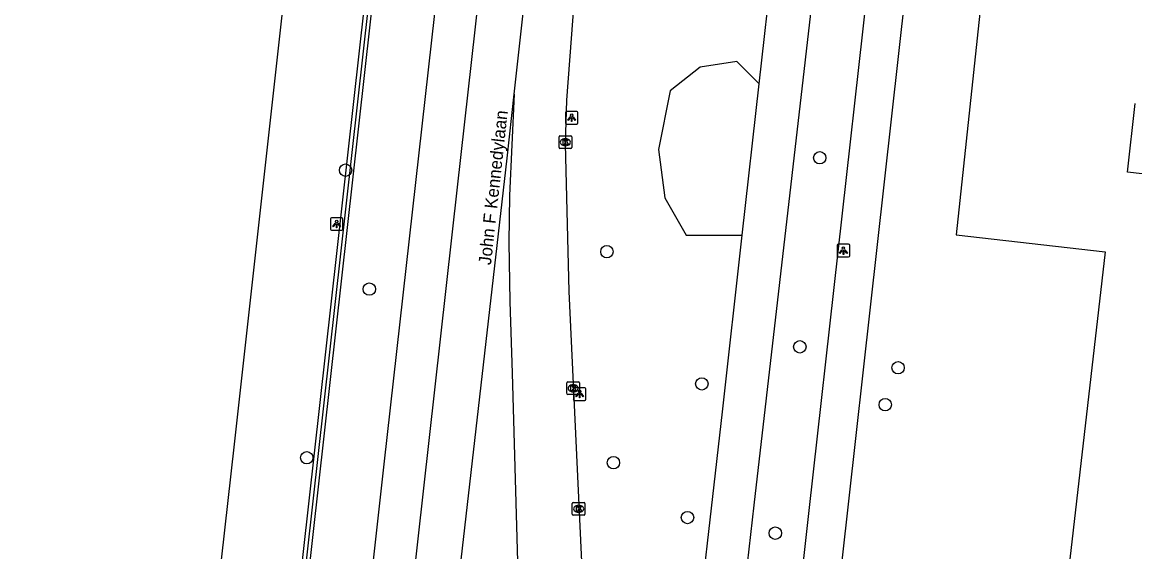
# Model space of a CAD drawing. Extents: x 162026 to 163499, y 387297 to 388169.
# Drawn here: x 162030.9 to 162118.9, y 387594.6 to 387636.4 of the extents above; entities that cross this region are included whole.
import ezdxf

# ---------------------------------------------------------------- set-up
doc = ezdxf.new("R2010")
doc.units = 0
for name, color, linetype in [('IMGEO_Boom', 7, 'Continuous'), ('IMGEO_Fietspad_gesloten', 7, 'Continuous'), ('IMGEO_Haag', 7, 'Continuous'), ('IMGEO_Hek', 7, 'Continuous'), ('IMGEO_Kolk', 7, 'Continuous'), ('IMGEO_Lichtpunt', 7, 'Continuous'), ('IMGEO_Loofbos', 7, 'Continuous'), ('IMGEO_Openbare_ruimte_label', 7, 'Continuous'), ('IMGEO_Pand', 7, 'Continuous'), ('IMGEO_Rijbaan_regionaal_gesloten', 7, 'Continuous'), ('IMGEO_Voetpad_open', 7, 'Continuous')]:
    doc.layers.add(name, color=color, linetype=linetype)

msp = doc.modelspace()

# ---------------------------------------------------------------- linework, layer by layer
at = {"layer": 'IMGEO_Boom'}
for centre in [(162093.985, 387625.696), (162056.5, 387624.72), (162077.16, 387618.281), (162058.377, 387615.325), (162092.412, 387610.764), (162100.177, 387609.114), (162084.666, 387607.839), (162099.161, 387606.197), (162053.429, 387602.006), (162077.679, 387601.614), (162083.532, 387597.28), (162090.474, 387596.048)]:
    msp.add_circle(centre, 0.489, dxfattribs=at)
at = {"layer": 'IMGEO_Fietspad_gesloten'}
for points in [[(162089.208, 387631.54), (162093.527, 387669.911), (162095.805, 387689.61)], [(162095.684, 387659.769), (162093.817, 387641.924), (162088.785, 387598.25), (162087.719, 387589.002), (162086.365, 387577.251)], [(162087.862, 387619.58), (162089.208, 387631.54)], [(162083.789, 387583.725), (162086.291, 387605.618), (162087.862, 387619.58)]]:
    msp.add_lwpolyline(points, dxfattribs=at)
at = {"layer": 'IMGEO_Haag'}
msp.add_lwpolyline([(162070.558, 387750.033), (162070.715, 387751.433), (162082.73, 387858.959), (162085.888, 387887.498), (162092.582, 387948.213), (162098.331, 388000.033), (162100.436, 388019.009), (162101.034, 388018.962), (162098.927, 387999.967), (162093.178, 387948.147), (162086.483, 387887.426), (162083.326, 387858.893), (162071.311, 387751.367), (162071.154, 387749.967), (162064.775, 387692.973), (162048.017, 387543.217), (162038.634, 387465.803), (162038.336, 387465.839), (162038.038, 387465.875), (162047.421, 387543.289), (162064.177, 387693.016), (162070.558, 387750.033)], dxfattribs=at)
at = {"layer": 'IMGEO_Hek'}
msp.add_lwpolyline([(162064.476, 387692.994), (162047.719, 387543.253)], dxfattribs=at)
at = {"layer": 'IMGEO_Kolk'}
for p, q in [((162073.376, 387626.501), (162073.376, 387627.353)), ((162073.451, 387627.427), (162074.303, 387627.427)), ((162073.864, 387627.207), (162073.889, 387627.207)), ((162074.377, 387627.353), (162074.377, 387626.501)), ((162074.303, 387626.427), (162073.451, 387626.427)), ((162073.887, 387626.647), (162073.862, 387626.647)), ((162073.996, 387607.066), (162073.996, 387607.918)), ((162074.071, 387607.992), (162074.923, 387607.992)), ((162074.484, 387607.772), (162074.509, 387607.772)), ((162074.997, 387607.918), (162074.997, 387607.066)), ((162074.923, 387606.992), (162074.071, 387606.992)), ((162074.507, 387607.212), (162074.482, 387607.212)), ((162074.426, 387597.545), (162074.426, 387598.397)), ((162074.501, 387598.471), (162075.353, 387598.471)), ((162074.914, 387598.251), (162074.939, 387598.251)), ((162075.427, 387598.397), (162075.427, 387597.545)), ((162075.353, 387597.471), (162074.501, 387597.471)), ((162074.937, 387597.691), (162074.912, 387597.691))]:
    msp.add_line(p, q, dxfattribs=at)
for points in [[(162073.376, 387626.501), (162073.376, 387627.353)], [(162073.451, 387627.427), (162074.303, 387627.427)], [(162073.697, 387627.127), (162073.82, 387627.127), (162073.82, 387626.976), (162073.95, 387627.127), (162074.114, 387627.127), (162073.968, 387626.976), (162074.121, 387626.727), (162073.969, 387626.727), (162073.884, 387626.891), (162073.82, 387626.824), (162073.82, 387626.727), (162073.697, 387626.727), (162073.697, 387627.127)], [(162074.377, 387627.353), (162074.377, 387626.501)], [(162074.303, 387626.427), (162073.451, 387626.427)], [(162073.996, 387607.066), (162073.996, 387607.918)], [(162074.071, 387607.992), (162074.923, 387607.992)], [(162074.317, 387607.692), (162074.44, 387607.692), (162074.44, 387607.541), (162074.57, 387607.692), (162074.734, 387607.692), (162074.588, 387607.541), (162074.741, 387607.292), (162074.589, 387607.292), (162074.504, 387607.456), (162074.44, 387607.389), (162074.44, 387607.292), (162074.317, 387607.292), (162074.317, 387607.692)], [(162074.997, 387607.918), (162074.997, 387607.066)], [(162074.923, 387606.992), (162074.071, 387606.992)], [(162074.426, 387597.545), (162074.426, 387598.397)], [(162074.501, 387598.471), (162075.353, 387598.471)], [(162074.747, 387598.171), (162074.87, 387598.171), (162074.87, 387598.02), (162075, 387598.171), (162075.164, 387598.171), (162075.018, 387598.02), (162075.171, 387597.771), (162075.019, 387597.771), (162074.934, 387597.935), (162074.87, 387597.868), (162074.87, 387597.771), (162074.747, 387597.771), (162074.747, 387598.171)], [(162075.427, 387598.397), (162075.427, 387597.545)], [(162075.353, 387597.471), (162074.501, 387597.471)]]:
    msp.add_lwpolyline(points, dxfattribs=at)
for centre, start, end in [((162073.453, 387627.351), 91.55205, 178.44795), ((162073.453, 387627.351), 91.55205, 178.44795), ((162074.301, 387627.351), 1.55205, 88.44795), ((162074.301, 387627.351), 1.55205, 88.44795), ((162073.453, 387626.503), 181.55205, 268.44795), ((162073.453, 387626.503), 181.55205, 268.44795), ((162074.301, 387626.503), 271.55205, 358.44795), ((162074.301, 387626.503), 271.55205, 358.44795), ((162074.073, 387607.916), 91.55205, 178.44795), ((162074.073, 387607.916), 91.55205, 178.44795), ((162074.921, 387607.916), 1.55205, 88.44795), ((162074.921, 387607.916), 1.55205, 88.44795), ((162074.073, 387607.068), 181.55205, 268.44795), ((162074.073, 387607.068), 181.55205, 268.44795), ((162074.921, 387607.068), 271.55205, 358.44795), ((162074.921, 387607.068), 271.55205, 358.44795), ((162074.503, 387598.395), 91.55205, 178.44795), ((162074.503, 387598.395), 91.55205, 178.44795), ((162075.351, 387598.395), 1.55205, 88.44795), ((162075.351, 387598.395), 1.55205, 88.44795), ((162074.503, 387597.547), 181.55205, 268.44795), ((162074.503, 387597.547), 181.55205, 268.44795), ((162075.351, 387597.547), 271.55205, 358.44795), ((162075.351, 387597.547), 271.55205, 358.44795)]:
    msp.add_arc(centre, 0.0765, start, end, dxfattribs=at)
for centre, major_axis, ratio, start_param, end_param in [((162073.863, 387626.927), (-0.387, 0.002), 0.722429, 4.712389, 7.853982), ((162073.888, 387626.927), (-0.39, 0.002), 0.717154, 1.570796, 4.712389), ((162074.483, 387607.492), (-0.387, 0.002), 0.722429, 4.712389, 7.853982), ((162074.508, 387607.492), (-0.39, 0.002), 0.717154, 1.570796, 4.712389), ((162074.913, 387597.971), (-0.387, 0.002), 0.722429, 4.712389, 7.853982), ((162074.938, 387597.971), (-0.39, 0.002), 0.717154, 1.570796, 4.712389)]:
    msp.add_ellipse(centre, major_axis=major_axis, ratio=ratio, start_param=start_param, end_param=end_param, dxfattribs=at)
at = {"layer": 'IMGEO_Lichtpunt'}
for p, q in [((162073.877, 387629.264), (162073.877, 387628.457)), ((162073.877, 387629.264), (162073.877, 387628.457)), ((162074.779, 387629.359), (162073.971, 387629.359)), ((162074.779, 387629.359), (162073.971, 387629.359)), ((162074.873, 387628.457), (162074.873, 387629.264)), ((162074.873, 387628.457), (162074.873, 387629.264)), ((162073.971, 387628.363), (162074.779, 387628.363)), ((162073.971, 387628.363), (162074.779, 387628.363)), ((162056.201, 387620.965), (162055.393, 387620.965)), ((162056.201, 387620.965), (162055.393, 387620.965)), ((162055.299, 387620.87), (162055.299, 387620.063)), ((162055.299, 387620.87), (162055.299, 387620.063)), ((162056.295, 387620.063), (162056.295, 387620.87)), ((162056.295, 387620.063), (162056.295, 387620.87)), ((162055.393, 387619.969), (162056.201, 387619.969)), ((162055.393, 387619.969), (162056.201, 387619.969)), ((162095.357, 387618.77), (162095.357, 387617.963)), ((162095.357, 387618.77), (162095.357, 387617.963)), ((162096.259, 387618.865), (162095.451, 387618.865)), ((162096.259, 387618.865), (162095.451, 387618.865)), ((162096.353, 387617.963), (162096.353, 387618.77)), ((162096.353, 387617.963), (162096.353, 387618.77)), ((162095.451, 387617.869), (162096.259, 387617.869)), ((162095.451, 387617.869), (162096.259, 387617.869)), ((162074.507, 387607.439), (162074.507, 387606.632)), ((162074.507, 387607.439), (162074.507, 387606.632)), ((162075.409, 387607.534), (162074.601, 387607.534)), ((162075.409, 387607.534), (162074.601, 387607.534)), ((162075.503, 387606.632), (162075.503, 387607.439)), ((162075.503, 387606.632), (162075.503, 387607.439)), ((162074.601, 387606.538), (162075.409, 387606.538)), ((162074.601, 387606.538), (162075.409, 387606.538))]:
    msp.add_line(p, q, dxfattribs=at)
for points in [[(162074.251, 387628.928), (162074.29, 387628.9), (162074.102, 387628.638), (162074.064, 387628.665), (162074.251, 387628.928)], [(162074.353, 387628.88), (162074.4, 387628.88), (162074.4, 387628.558), (162074.353, 387628.558), (162074.353, 387628.88)], [(162074.463, 387628.9), (162074.501, 387628.927), (162074.688, 387628.665), (162074.649, 387628.637), (162074.463, 387628.9)], [(162055.673, 387620.534), (162055.712, 387620.506), (162055.524, 387620.244), (162055.486, 387620.271), (162055.673, 387620.534)], [(162055.775, 387620.486), (162055.822, 387620.486), (162055.822, 387620.164), (162055.775, 387620.164), (162055.775, 387620.486)], [(162055.885, 387620.506), (162055.923, 387620.533), (162056.11, 387620.271), (162056.071, 387620.243), (162055.885, 387620.506)], [(162095.731, 387618.434), (162095.77, 387618.406), (162095.582, 387618.144), (162095.544, 387618.171), (162095.731, 387618.434)], [(162095.833, 387618.386), (162095.88, 387618.386), (162095.88, 387618.064), (162095.833, 387618.064), (162095.833, 387618.386)], [(162095.943, 387618.406), (162095.981, 387618.433), (162096.168, 387618.171), (162096.129, 387618.143), (162095.943, 387618.406)], [(162074.881, 387607.103), (162074.92, 387607.075), (162074.732, 387606.813), (162074.694, 387606.84), (162074.881, 387607.103)], [(162074.983, 387607.055), (162075.03, 387607.055), (162075.03, 387606.733), (162074.983, 387606.733), (162074.983, 387607.055)], [(162075.093, 387607.075), (162075.131, 387607.102), (162075.318, 387606.84), (162075.279, 387606.812), (162075.093, 387607.075)]]:
    msp.add_lwpolyline(points, dxfattribs=at)
for centre in [(162074.376, 387629.062), (162055.798, 387620.668), (162095.856, 387618.568), (162075.006, 387607.237)]:
    msp.add_circle(centre, 0.0994, dxfattribs=at)
for centre, start, end in [((162073.971, 387629.264), 90, 180), ((162073.971, 387629.264), 90, 180), ((162074.779, 387629.264), 0, 90), ((162074.779, 387629.264), 0, 90), ((162073.971, 387628.457), 180, 270), ((162073.971, 387628.457), 180, 270), ((162074.779, 387628.457), 270, 0), ((162074.779, 387628.457), 270, 360), ((162055.393, 387620.87), 90, 180), ((162055.393, 387620.87), 90, 180), ((162056.201, 387620.87), 0, 90), ((162056.201, 387620.87), 0, 90), ((162055.393, 387620.063), 180, 270), ((162055.393, 387620.063), 180, 270), ((162056.201, 387620.063), 270, 0), ((162056.201, 387620.063), 270, 360), ((162095.451, 387618.77), 90, 180), ((162095.451, 387618.77), 90, 180), ((162096.259, 387618.77), 0, 90), ((162096.259, 387618.77), 0, 90), ((162095.451, 387617.963), 180, 270), ((162095.451, 387617.963), 180, 270), ((162096.259, 387617.963), 270, 0), ((162096.259, 387617.963), 270, 360), ((162074.601, 387607.439), 90, 180), ((162074.601, 387607.439), 90, 180), ((162075.409, 387607.439), 0, 90), ((162075.409, 387607.439), 0, 90), ((162074.601, 387606.632), 180, 270), ((162074.601, 387606.632), 180, 270), ((162075.409, 387606.632), 270, 0), ((162075.409, 387606.632), 270, 360)]:
    msp.add_arc(centre, 0.0946, start, end, dxfattribs=at)
at = {"layer": 'IMGEO_Loofbos'}
msp.add_lwpolyline([(162089.208, 387631.54), (162087.441, 387633.308), (162084.533, 387632.853), (162082.151, 387630.987), (162081.242, 387626.351), (162081.742, 387622.534), (162083.423, 387619.58), (162087.862, 387619.58)], dxfattribs=at)
at = {"layer": 'IMGEO_Pand'}
for points in [[(162108.876, 387658.111), (162104.764, 387619.607), (162116.563, 387618.274), (162112.88, 387586.426), (162123.67, 387585.284)], [(162128.826, 387612.17), (162129.395, 387617.136), (162130.438, 387617.029), (162130.453, 387617.083), (162133.726, 387616.701), (162134.024, 387619.328), (162135.312, 387619.221), (162135.695, 387622.577), (162118.325, 387624.563), (162118.931, 387629.977)]]:
    msp.add_lwpolyline(points, dxfattribs=at)
at = {"layer": 'IMGEO_Rijbaan_regionaal_gesloten'}
for points in [[(162115.185, 388167.681), (162115.185, 388167.681), (162115.08, 388160.108), (162114.774, 388146.796), (162113.246, 388115.179), (162111.257, 388082.374), (162107.741, 388040.671), (162103.786, 388000), (162102.643, 387988.4), (162096.151, 387931.204), (162092.788, 387900.224), (162091.359, 387886.839), (162089.042, 387865.143), (162076.229, 387750), (162071.42, 387707.267), (162069.77, 387692.609), (162059.518, 387601.502), (162048.26, 387500), (162043.118, 387453.488)], [(162118.847, 388167.319), (162118.784, 388163.821), (162118.414, 388149.01), (162117.683, 388128.448), (162116.859, 388112.665), (162115.926, 388096.828), (162114.902, 388081.118), (162113.723, 388065.297), (162112.335, 388048.541), (162109.282, 388016.74), (162106.505, 387990.085), (162103.819, 387966.184), (162094.856, 387886.497), (162087.297, 387818.939), (162079.611, 387750.509), (162073.014, 387691.729), (162068.986, 387656.002), (162065.336, 387623.382), (162060.869, 387583.595), (162055.598, 387536.533), (162051.705, 387501.521), (162046.313, 387453.259)], [(162030.941, 387454.36), (162036.137, 387500), (162047.718, 387603.08), (162056.727, 387684.126)], [(162069.824, 387630.731), (162072.278, 387652.748), (162074.184, 387670.118), (162074.872, 387676.127), (162075.235, 387679.285)], [(162078.737, 387678.932), (162075.453, 387649.755), (162073.957, 387630.261), (162073.874, 387626.787), (162074.15, 387615.148), (162079.544, 387500), (162080.248, 387483.154), (162080.393, 387480.335)], [(162049.839, 387453.007), (162052.463, 387476.19), (162055.173, 387500.578), (162059.672, 387540.919), (162063.864, 387578.33), (162065.355, 387591.407), (162069.272, 387625.672), (162069.824, 387630.731)], [(162069.824, 387630.731), (162069.449, 387622.714), (162069.414, 387618.994), (162069.497, 387614.337), (162069.67, 387608.689), (162070.096, 387593.801)]]:
    msp.add_lwpolyline(points, dxfattribs=at)
at = {"layer": 'IMGEO_Voetpad_open'}
for points in [[(162089.38, 387549.805), (162089.039, 387552.072), (162088.912, 387553.622), (162088.832, 387557.702), (162089.116, 387561.772), (162091.906, 387586.663), (162093.16, 387597.85), (162100.033, 387659.157)], [(162095.191, 387588.673), (162103.023, 387658.934)]]:
    msp.add_lwpolyline(points, dxfattribs=at)

# ---------------------------------------------------------------- texts
at = {"layer": 'IMGEO_Openbare_ruimte_label'}
msp.add_text('John F Kennedylaan', height=1, rotation=83.74207, dxfattribs=at).set_placement((162067.993, 387617.197))

doc.saveas('drawing.dxf')
